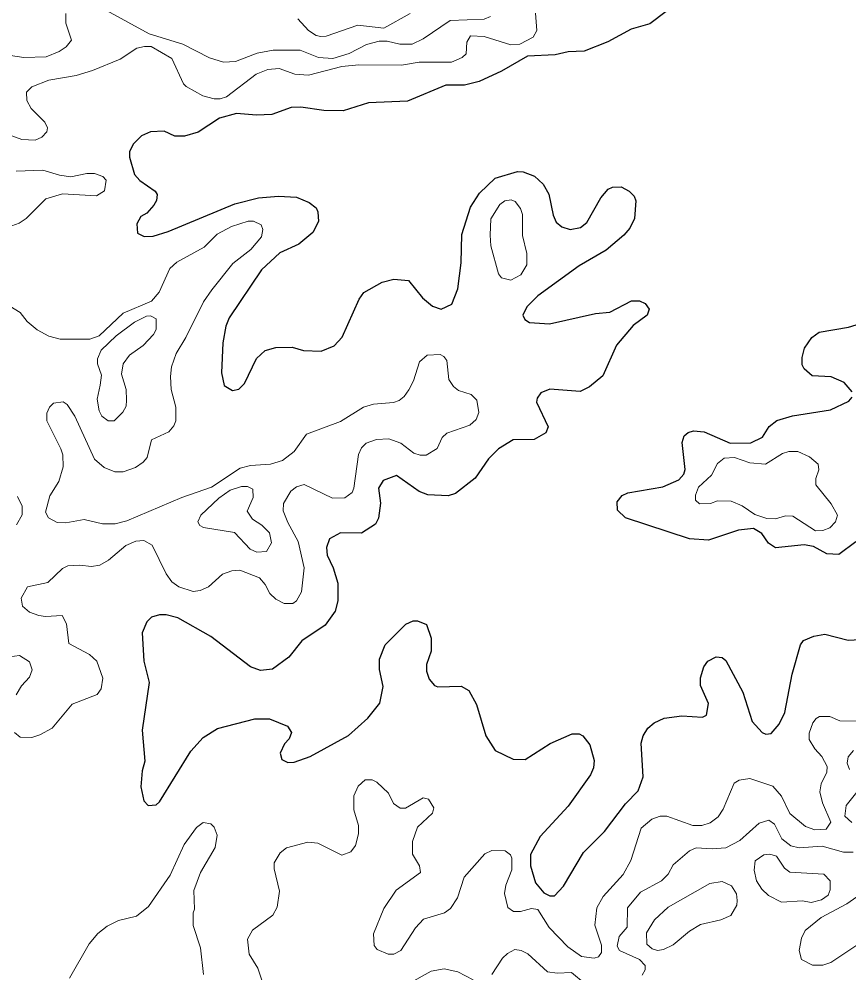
# Model space of a CAD drawing. Extents: x 577 to 602.9, y 7483.8 to 7511.6.
# Drawn here: x 596.875 to 598.63, y 7498.704 to 7500.722 of the extents above; entities that cross this region are included whole.
import ezdxf

# ---------------------------------------------------------------- set-up
doc = ezdxf.new("R2010")
doc.units = 0
doc.header["$LTSCALE"] = 0.032
doc.layers.add('1', color=7, linetype='Continuous', lineweight=25)
doc.layers.add('2', color=7, linetype='Continuous', lineweight=13)

msp = doc.modelspace()

# ---------------------------------------------------------------- linework, layer by layer
at = {"layer": '1'}
for points in [[(598.2434, 7500.7385), (598.2092, 7500.7123), (598.1694, 7500.7011), (598.1201, 7500.6741), (598.07, 7500.6542), (598.0366, 7500.6526), (598.0088, 7500.6463)], [(598.0088, 7500.6463), (597.95, 7500.6439), (597.8951, 7500.6121), (597.8482, 7500.5898), (597.8172, 7500.5826), (597.7774, 7500.5826), (597.6963, 7500.5484), (597.6144, 7500.5453), (597.5603, 7500.5278), (597.5198, 7500.5286), (597.4713, 7500.5357), (597.4506, 7500.5349), (597.41, 7500.5206), (597.3774, 7500.519), (597.3353, 7500.5222), (597.2987, 7500.5127), (597.2542, 7500.4832), (597.2248, 7500.4745), (597.2049, 7500.4745), (597.1818, 7500.4848), (597.1532, 7500.484), (597.1341, 7500.4753), (597.1166, 7500.4578), (597.1087, 7500.4411), (597.1087, 7500.43), (597.119, 7500.3934), (597.1309, 7500.3807), (597.1627, 7500.3584), (597.1675, 7500.3512), (597.1659, 7500.3385), (597.1604, 7500.3282), (597.1452, 7500.3115), (597.1325, 7500.3043), (597.1246, 7500.2892), (597.1254, 7500.2693), (597.1397, 7500.2622), (597.1588, 7500.263), (597.1906, 7500.2725), (597.3313, 7500.3314), (597.3814, 7500.3441), (597.4236, 7500.3473), (597.4617, 7500.3457), (597.4888, 7500.3345), (597.5031, 7500.3226), (597.507, 7500.3147), (597.5086, 7500.294), (597.4967, 7500.2709), (597.4665, 7500.2463), (597.4267, 7500.228), (597.3878, 7500.1914), (597.3194, 7500.0904), (597.3122, 7500.0729), (597.3059, 7500.0371), (597.3035, 7499.9735), (597.3091, 7499.9473), (597.3265, 7499.9362), (597.3401, 7499.9393), (597.352, 7499.9513), (597.3774, 7500.0045), (597.3957, 7500.0212), (597.418, 7500.0276), (597.453, 7500.0284), (597.4768, 7500.0212), (597.5142, 7500.0197), (597.5412, 7500.0308), (597.5587, 7500.0491), (597.5945, 7500.1294), (597.6041, 7500.1437), (597.643, 7500.166), (597.6677, 7500.1723), (597.6987, 7500.1691), (597.7281, 7500.1326), (597.7496, 7500.1151), (597.7679, 7500.1087), (597.7901, 7500.119), (597.8029, 7500.1517), (597.81, 7500.2065), (597.8116, 7500.2662), (597.8299, 7500.3242), (597.849, 7500.3536), (597.8816, 7500.3854), (597.9293, 7500.3997), (597.9412, 7500.399), (597.9651, 7500.3902), (597.9834, 7500.3727), (597.9953, 7500.352), (598.0048, 7500.3075), (598.0112, 7500.2924), (598.0231, 7500.2829), (598.0406, 7500.2773), (598.0621, 7500.2813), (598.0756, 7500.2916), (598.105, 7500.3441), (598.1209, 7500.3624), (598.1297, 7500.3663), (598.148, 7500.3671), (598.1655, 7500.3584), (598.1758, 7500.3473), (598.179, 7500.3377), (598.1766, 7500.3003), (598.1663, 7500.2797)], [(598.1663, 7500.2797), (598.1543, 7500.2654), (598.1169, 7500.2336), (598.0597, 7500.2002), (597.9722, 7500.1365), (597.9492, 7500.1135), (597.9404, 7500.096), (597.9444, 7500.0864), (597.9547, 7500.0801), (597.9969, 7500.0777), (598.0939, 7500.0992), (598.1241, 7500.1024), (598.1702, 7500.1262), (598.1869, 7500.1262), (598.1989, 7500.1206), (598.2076, 7500.1087), (598.2036, 7500.096), (598.1734, 7500.0737), (598.1384, 7500.0324), (598.1098, 7499.9672), (598.0812, 7499.9441), (598.0613, 7499.9346), (597.9977, 7499.9393), (597.9786, 7499.9314), (597.9706, 7499.9203), (597.969, 7499.9115), (597.9937, 7499.8598), (597.9889, 7499.8471), (597.9643, 7499.8328), (597.9197, 7499.832), (597.8887, 7499.8129), (597.8681, 7499.7922), (597.8394, 7499.7509), (597.7981, 7499.7183), (597.7822, 7499.7135), (597.7392, 7499.7159), (597.721, 7499.7231), (597.6732, 7499.7564), (597.6454, 7499.7461), (597.6351, 7499.7302), (597.6398, 7499.6984), (597.6351, 7499.6666), (597.6287, 7499.6539), (597.5993, 7499.635), (597.5548, 7499.6356), (597.5317, 7499.6229), (597.5253, 7499.6046), (597.5269, 7499.5879), (597.5397, 7499.5616), (597.5492, 7499.529), (597.5492, 7499.4917), (597.5436, 7499.4694), (597.5222, 7499.44), (597.4729, 7499.4066), (597.4458, 7499.3724), (597.4108, 7499.3469), (597.3854, 7499.3445), (597.3647, 7499.3517), (597.2804, 7499.4161), (597.2112, 7499.4559), (597.1866, 7499.4622), (597.1723, 7499.4622), (597.1556, 7499.4567), (597.1452, 7499.4471), (597.1357, 7499.4241), (597.1389, 7499.3636), (597.15, 7499.3191), (597.1357, 7499.2181), (597.1413, 7499.1521), (597.1357, 7499.1322), (597.1325, 7499.098), (597.1389, 7499.0686), (597.1484, 7499.0583), (597.1651, 7499.0599), (597.1723, 7499.0662), (597.2383, 7499.1736), (597.2645, 7499.2022), (597.2947, 7499.2213), (597.3735, 7499.242), (597.4045, 7499.242), (597.4426, 7499.2261), (597.4514, 7499.2133), (597.4466, 7499.1998), (597.4363, 7499.1887), (597.4275, 7499.1696), (597.4307, 7499.1561), (597.4434, 7499.1497), (597.457, 7499.1505), (597.4904, 7499.1625), (597.5715, 7499.207), (597.6128, 7499.2436), (597.6383, 7499.2754), (597.6454, 7499.3104), (597.6375, 7499.3461), (597.6375, 7499.3684), (597.6494, 7499.3986), (597.6931, 7499.4424), (597.7082, 7499.4495), (597.7178, 7499.4495), (597.7369, 7499.4416), (597.7464, 7499.4129)], [(598.637, 7499.9338), (598.6195, 7499.9537), (598.5925, 7499.9656), (598.5519, 7499.9672), (598.5352, 7499.9823), (598.5312, 7499.991), (598.5312, 7500.0061), (598.536, 7500.026), (598.5511, 7500.0483), (598.567, 7500.0602), (598.629, 7500.0705), (598.6449, 7500.0753)], [(598.1408, 7499.6833), (598.14, 7499.7008), (598.1503, 7499.7143), (598.1623, 7499.7199), (598.2362, 7499.7326), (598.2704, 7499.7477), (598.2808, 7499.7596), (598.2839, 7499.7692), (598.2776, 7499.8264), (598.2816, 7499.8407), (598.2903, 7499.8479), (598.3014, 7499.8511), (598.3237, 7499.8487), (598.3786, 7499.8248), (598.4223, 7499.8256), (598.4469, 7499.8376), (598.4613, 7499.8606), (598.4772, 7499.8733), (598.5106, 7499.8829), (598.5909, 7499.8956), (598.6298, 7499.9139), (598.637, 7499.9226)], [(598.6442, 7499.6165), (598.6084, 7499.5895), (598.5829, 7499.5911), (598.5551, 7499.6062), (598.5352, 7499.6101), (598.4748, 7499.6038), (598.4597, 7499.6133), (598.4454, 7499.634), (598.4279, 7499.6443), (598.3961, 7499.6411), (598.3332, 7499.6197), (598.2927, 7499.6229), (598.1575, 7499.6674), (598.1408, 7499.6833)], [(597.7464, 7499.4129), (597.7464, 7499.3851), (597.7369, 7499.3565), (597.7369, 7499.343), (597.7424, 7499.3255), (597.7536, 7499.3127), (597.7607, 7499.3096), (597.81, 7499.3112), (597.8259, 7499.3016), (597.8426, 7499.2722), (597.8625, 7499.2062), (597.8816, 7499.1752), (597.9197, 7499.1569), (597.9452, 7499.1561), (597.9985, 7499.1895), (598.0446, 7499.2102), (598.0597, 7499.2102), (598.0676, 7499.2062), (598.082, 7499.1871), (598.0915, 7499.1537), (598.0899, 7499.1386), (598.0836, 7499.1235), (598.0366, 7499.0575), (597.977, 7498.9931), (597.9563, 7498.9549), (597.9563, 7498.9311), (597.9675, 7498.8953), (597.985, 7498.8738), (597.9977, 7498.8674), (598.0072, 7498.8674), (598.0263, 7498.8881), (598.0684, 7498.9589), (598.113, 7499.0034), (598.1575, 7499.0623), (598.1845, 7499.0893), (598.1949, 7499.1195), (598.1909, 7499.1903), (598.1949, 7499.2062), (598.2044, 7499.2221), (598.2179, 7499.2332), (598.2394, 7499.2436), (598.2768, 7499.2483), (598.3205, 7499.2452), (598.3285, 7499.2499), (598.3332, 7499.2746), (598.3157, 7499.3127), (598.3157, 7499.3286), (598.3229, 7499.3517), (598.3316, 7499.3636), (598.3491, 7499.3732), (598.3619, 7499.3716), (598.3698, 7499.3652), (598.4056, 7499.2984), (598.4255, 7499.2364), (598.4462, 7499.2133), (598.4541, 7499.2094), (598.4652, 7499.211), (598.4827, 7499.2308), (598.4947, 7499.2555), (598.5098, 7499.3366), (598.5273, 7499.3986), (598.5336, 7499.4074), (598.5559, 7499.4169), (598.5787, 7499.4212), (598.6285, 7499.4084), (598.6788, 7499.4114)]]:
    msp.add_lwpolyline(points, dxfattribs=at)
at = {"layer": '2'}
for points in [[(596.9743, 7500.7337), (596.9743, 7500.7138), (596.9862, 7500.6773), (596.9751, 7500.6637), (596.96, 7500.6534), (596.9329, 7500.6423), (596.8852, 7500.6407), (596.8431, 7500.647)], [(597.872, 7500.7274), (597.8585, 7500.7218), (597.787, 7500.7194), (597.7297, 7500.6804), (597.7066, 7500.6693), (597.6804, 7500.6693), (597.6534, 7500.6757), (597.6367, 7500.6757), (597.6096, 7500.6685), (597.573, 7500.6494), (597.5389, 7500.6391), (597.5086, 7500.6407), (597.4697, 7500.6566), (597.4124, 7500.6566), (597.379, 7500.6502), (597.3329, 7500.6327), (597.3075, 7500.6311), (597.278, 7500.6399), (597.2216, 7500.6693), (597.15, 7500.6908), (597.0602, 7500.7401)], [(597.1405, 7500.6645), (597.1548, 7500.6645), (597.1985, 7500.6391), (597.2232, 7500.585), (597.2287, 7500.5795), (597.2637, 7500.5596), (597.2876, 7500.5532), (597.3003, 7500.5532), (597.3138, 7500.558), (597.3766, 7500.6057), (597.4013, 7500.6152), (597.4251, 7500.6176), (597.4585, 7500.6057), (597.4872, 7500.6033), (597.5579, 7500.6216), (597.5937, 7500.6256), (597.6836, 7500.6248), (597.721, 7500.6311), (597.7893, 7500.6311), (597.8124, 7500.6407), (597.8203, 7500.6486), (597.8219, 7500.6733), (597.8299, 7500.6868), (597.8585, 7500.6852), (597.915, 7500.6677), (597.9341, 7500.6693), (597.9619, 7500.6836), (597.9698, 7500.6979), (597.9675, 7500.7345)], [(597.7019, 7500.7337), (597.6462, 7500.7027), (597.5913, 7500.7091), (597.5245, 7500.686), (597.5134, 7500.6852), (597.5031, 7500.6876), (597.4872, 7500.6979), (597.4649, 7500.7226)], [(596.8598, 7500.4753), (596.8812, 7500.4673), (596.9091, 7500.4657), (596.9234, 7500.4721), (596.9337, 7500.484), (596.9353, 7500.492), (596.9298, 7500.5039), (596.9011, 7500.5333), (596.8916, 7500.55), (596.8908, 7500.5675), (596.9019, 7500.5787), (596.9385, 7500.593), (596.9958, 7500.6025), (597.0307, 7500.6136), (597.0888, 7500.6375), (597.1246, 7500.6606), (597.1405, 7500.6645)], [(596.828, 7500.2733), (596.8757, 7500.2908), (596.89, 7500.3003), (596.9321, 7500.3417), (596.9671, 7500.3528), (597.0387, 7500.3481), (597.0562, 7500.3592), (597.0594, 7500.3815), (597.0522, 7500.3894), (597.0347, 7500.3958), (597.0188, 7500.3958), (596.9846, 7500.3886), (596.9608, 7500.3918), (596.9258, 7500.4029), (596.8693, 7500.4005)], [(596.9313, 7499.6793), (596.9401, 7499.7135), (596.9592, 7499.7437), (596.9687, 7499.7747), (596.9679, 7499.8002), (596.9639, 7499.8129), (596.9337, 7499.8725), (596.9337, 7499.8884), (596.9393, 7499.9012), (596.948, 7499.9099), (596.9687, 7499.9123), (596.9767, 7499.9067), (596.9934, 7499.8821), (597.0347, 7499.7914), (597.0554, 7499.7739), (597.0777, 7499.7644), (597.0951, 7499.7644), (597.1214, 7499.7739), (597.1373, 7499.7851), (597.146, 7499.7946), (597.1556, 7499.832), (597.1922, 7499.8487), (597.2025, 7499.8614), (597.2065, 7499.8725), (597.2065, 7499.9012), (597.1969, 7499.9385), (597.1953, 7499.9664), (597.1977, 7499.9863), (597.2073, 7500.0149), (597.2279, 7500.0483), (597.2653, 7500.1238), (597.2828, 7500.1493), (597.3273, 7500.2049), (597.3655, 7500.2351), (597.3878, 7500.2614), (597.391, 7500.2773), (597.387, 7500.2868), (597.3711, 7500.2948), (597.3599, 7500.2948), (597.3242, 7500.2837), (597.2939, 7500.267), (597.2669, 7500.2399), (597.2089, 7500.2081), (597.1938, 7500.1946), (597.1715, 7500.1445), (597.1556, 7500.1254), (597.0951, 7500.1), (597.0443, 7500.0523), (597.0252, 7500.0451), (596.9624, 7500.0451), (596.9385, 7500.0515), (596.9138, 7500.065), (596.8924, 7500.0825), (596.8773, 7500.1016), (596.8463, 7500.1206)], [(597.0522, 7499.3278), (597.0395, 7499.3636), (597.0244, 7499.3779), (596.9806, 7499.401), (596.9759, 7499.4431), (596.9663, 7499.4606), (596.9313, 7499.4583), (596.917, 7499.4606), (596.8971, 7499.4678), (596.8828, 7499.4805), (596.8797, 7499.4972), (596.8932, 7499.5211), (596.9361, 7499.5306), (596.9671, 7499.56), (596.9783, 7499.5656), (597.0037, 7499.5672), (597.0284, 7499.564), (597.0458, 7499.5672), (597.0641, 7499.5775), (597.1007, 7499.6085), (597.1222, 7499.6181), (597.1389, 7499.6189), (597.1564, 7499.6093), (597.1866, 7499.5489), (597.1985, 7499.5314), (597.2128, 7499.5211), (597.2431, 7499.5115), (597.2582, 7499.5131), (597.2757, 7499.5211), (597.3051, 7499.5481), (597.325, 7499.5553), (597.3417, 7499.5561), (597.3838, 7499.5402), (597.3957, 7499.5258), (597.4053, 7499.5068), (597.418, 7499.4948), (597.4355, 7499.4861), (597.4538, 7499.4861), (597.4617, 7499.4917), (597.4721, 7499.5107), (597.4784, 7499.5616), (597.4657, 7499.6173), (597.4434, 7499.6571), (597.4339, 7499.6817), (597.4347, 7499.6976), (597.4498, 7499.7238), (597.4617, 7499.7326), (597.4784, 7499.7374), (597.5381, 7499.7087), (597.5643, 7499.7095), (597.5794, 7499.7207), (597.5834, 7499.7302), (597.5929, 7499.801), (597.5993, 7499.8153), (597.6088, 7499.8248), (597.6311, 7499.8328), (597.6573, 7499.8344), (597.6828, 7499.8248), (597.7098, 7499.8042), (597.7233, 7499.7994), (597.7361, 7499.7994), (597.7591, 7499.8137), (597.7695, 7499.8368), (597.7798, 7499.8463), (597.8283, 7499.863), (597.8418, 7499.8749), (597.8474, 7499.89), (597.8434, 7499.9163), (597.8315, 7499.9282), (597.8044, 7499.9362), (597.7941, 7499.9449), (597.7838, 7499.96), (597.7798, 7499.9998), (597.7734, 7500.0085), (597.7655, 7500.0125), (597.7384, 7500.0109), (597.7217, 7499.9974), (597.709, 7499.9568), (597.6995, 7499.9381), (597.6897, 7499.924), (597.6789, 7499.9153), (597.667, 7499.9109), (597.6247, 7499.9075), (597.6033, 7499.9012), (597.5548, 7499.871), (597.4832, 7499.8439), (597.457, 7499.8073), (597.4323, 7499.7883), (597.4069, 7499.7803), (597.3647, 7499.7779), (597.3424, 7499.7724), (597.282, 7499.7318), (597.2192, 7499.7103), (597.1031, 7499.661), (597.0784, 7499.6547), (597.0514, 7499.6547), (597.0132, 7499.6634), (596.9743, 7499.6563), (596.956, 7499.6571), (596.9377, 7499.6674), (596.9313, 7499.6793)], [(596.8717, 7499.7119), (596.882, 7499.692), (596.882, 7499.6738), (596.8701, 7499.6523)], [(596.855, 7499.3732), (596.8765, 7499.3756), (596.8971, 7499.3628), (596.9027, 7499.3453), (596.8971, 7499.3302), (596.8805, 7499.3119), (596.8693, 7499.2929)], [(596.8653, 7499.2133), (596.8773, 7499.203), (596.9019, 7499.2022), (596.9194, 7499.2078), (596.9449, 7499.2221), (596.9878, 7499.273), (597.0403, 7499.2937), (597.049, 7499.3056), (597.0522, 7499.3278)], [(598.6545, 7499.2372), (598.6108, 7499.238), (598.5893, 7499.2467), (598.5678, 7499.2467), (598.5607, 7499.2428), (598.5535, 7499.2332), (598.5455, 7499.2118), (598.5455, 7499.1982), (598.5575, 7499.1784), (598.5726, 7499.1625), (598.5837, 7499.141), (598.5829, 7499.1291), (598.571, 7499.1044), (598.5686, 7499.0877), (598.5742, 7499.0639), (598.5917, 7499.0233), (598.5821, 7499.0082), (598.5575, 7499.0074), (598.5384, 7499.0138), (598.505, 7499.0416), (598.4875, 7499.0782), (598.4692, 7499.0996), (598.4207, 7499.1155), (598.3976, 7499.1124), (598.3873, 7499.106), (598.3642, 7499.0511), (598.3531, 7499.0344), (598.3364, 7499.0217), (598.3189, 7499.0161), (598.2998, 7499.0161), (598.245, 7499.036), (598.2307, 7499.036), (598.2132, 7499.0297), (598.1909, 7499.0106), (598.1686, 7498.9422), (598.1527, 7498.9128), (598.1106, 7498.8659), (598.0971, 7498.842), (598.0923, 7498.8054), (598.1066, 7498.7633), (598.1066, 7498.7474), (598.1003, 7498.7386), (598.0915, 7498.7354), (598.0645, 7498.7394), (598.0358, 7498.7593), (597.9961, 7498.8006), (597.9722, 7498.8388), (597.9587, 7498.8404), (597.9356, 7498.834), (597.9205, 7498.834), (597.9086, 7498.8428), (597.9015, 7498.8722), (597.9046, 7498.8897), (597.9174, 7498.9223), (597.9174, 7498.947), (597.9142, 7498.9541), (597.903, 7498.9629), (597.8752, 7498.9637), (597.8601, 7498.9565), (597.8164, 7498.9072), (597.8021, 7498.8635), (597.7877, 7498.8404), (597.775, 7498.8317), (597.7305, 7498.8181), (597.7138, 7498.7999), (597.6828, 7498.7521), (597.6677, 7498.7442), (597.6557, 7498.7442), (597.6327, 7498.7537)], [(598.6314, 7499.1346), (598.6259, 7499.1481), (598.6282, 7499.1617), (598.6394, 7499.1752)], [(597.6327, 7498.7537), (597.6263, 7498.7625), (597.6247, 7498.7871), (597.6462, 7498.8404), (597.6724, 7498.8794), (597.7241, 7498.9167), (597.7217, 7498.9311), (597.7074, 7498.9557), (597.7074, 7498.9827), (597.7178, 7499.013), (597.7496, 7499.0424), (597.752, 7499.0535), (597.7408, 7499.0718), (597.7297, 7499.075), (597.6923, 7499.0527), (597.6812, 7499.0527), (597.6669, 7499.0631), (597.6565, 7499.0845), (597.6319, 7499.1076), (597.6216, 7499.1132), (597.6072, 7499.1132), (597.5921, 7499.0996), (597.5834, 7499.079), (597.5834, 7499.0495), (597.5929, 7499.0161), (597.5929, 7498.9986), (597.5866, 7498.974), (597.577, 7498.9605), (597.5579, 7498.9533), (597.507, 7498.9788), (597.4856, 7498.9812), (597.441, 7498.9692), (597.4275, 7498.9581), (597.4148, 7498.9374), (597.4148, 7498.9247), (597.4259, 7498.877), (597.4212, 7498.8436), (597.4116, 7498.8269), (597.3687, 7498.7951), (597.3584, 7498.776), (597.3615, 7498.7442), (597.3798, 7498.7148), (597.3917, 7498.6806)], [(598.6362, 7499.0225), (598.6211, 7499.036), (598.6243, 7499.0583), (598.6465, 7499.0869)], [(597.2653, 7498.7013), (597.259, 7498.7577), (597.2431, 7498.8046), (597.2431, 7498.8317), (597.2462, 7498.8396), (597.2446, 7498.8786), (597.259, 7498.9167), (597.29, 7498.97), (597.2939, 7498.9955), (597.2876, 7499.013), (597.2804, 7499.0201), (597.2645, 7499.0225), (597.2502, 7499.0122), (597.224, 7498.9764), (597.1945, 7498.9112), (597.1492, 7498.8452), (597.1238, 7498.8245), (597.0856, 7498.815), (597.0618, 7498.803), (597.0419, 7498.7879), (597.0236, 7498.7657), (596.9822, 7498.6933)], [(598.1925, 7498.6997), (598.1989, 7498.7108), (598.1989, 7498.7203), (598.1869, 7498.7331), (598.1448, 7498.7521), (598.14, 7498.7609), (598.144, 7498.7816), (598.1607, 7498.8014), (598.1615, 7498.842), (598.1893, 7498.8754), (598.2338, 7498.8992), (598.2474, 7498.9136), (598.2585, 7498.9334), (598.2927, 7498.9629), (598.307, 7498.9692), (598.3404, 7498.9668), (598.3698, 7498.9692), (598.3992, 7498.9843), (598.4398, 7499.0209), (598.4605, 7499.0273), (598.4724, 7499.0193), (598.4883, 7498.9883), (598.5074, 7498.9732), (598.5249, 7498.9692), (598.5734, 7498.9724), (598.6187, 7498.9597), (598.6386, 7498.9597)], [(598.6537, 7498.8706), (598.6251, 7498.8507), (598.571, 7498.8213), (598.5376, 7498.7943), (598.5296, 7498.7776), (598.5249, 7498.7521), (598.5296, 7498.7331), (598.5527, 7498.7211), (598.575, 7498.7211), (598.5917, 7498.7267), (598.6553, 7498.7688)], [(597.8752, 7498.7013), (597.8975, 7498.7354), (597.9078, 7498.7458), (597.9237, 7498.7537), (597.9372, 7498.7521), (597.9508, 7498.745), (597.9929, 7498.7068), (598.0128, 7498.7036), (598.043, 7498.7052), (598.0724, 7498.6814)], [(597.6971, 7498.6806), (597.7464, 7498.7084), (597.7742, 7498.7132), (597.8029, 7498.7068), (597.8355, 7498.6901)]]:
    msp.add_lwpolyline(points, dxfattribs=at)
for points in [[(597.8712, 7500.2654), (597.8728, 7500.2423), (597.8887, 7500.1835), (597.8951, 7500.1747), (597.915, 7500.1699), (597.9364, 7500.1811), (597.9492, 7500.2025), (597.9492, 7500.2264), (597.9396, 7500.2646), (597.9396, 7500.3091), (597.9356, 7500.3218), (597.9245, 7500.3361), (597.9158, 7500.3401), (597.9023, 7500.3377), (597.8919, 7500.3298), (597.8728, 7500.2996)], [(597.0466, 7499.9481), (597.0403, 7499.9179), (597.0443, 7499.8932), (597.0506, 7499.8821), (597.0633, 7499.8725), (597.0761, 7499.8725), (597.0944, 7499.8908), (597.1015, 7499.9036), (597.1023, 7499.9163), (597.1015, 7499.9385), (597.092, 7499.9711), (597.0951, 7499.9926), (597.1087, 7500.0109), (597.1373, 7500.0316), (597.1596, 7500.0546), (597.1651, 7500.0658), (597.1651, 7500.088), (597.1532, 7500.0944), (597.1444, 7500.0936), (597.119, 7500.0809), (597.0808, 7500.0523), (597.049, 7500.022), (597.0411, 7500.0037), (597.0411, 7499.9926), (597.0498, 7499.9688)], [(598.5591, 7499.6396), (598.5114, 7499.6706), (598.4955, 7499.6714), (598.4748, 7499.665), (598.4565, 7499.6658), (598.431, 7499.6745), (598.404, 7499.6928), (598.3809, 7499.7024), (598.3523, 7499.7032), (598.3372, 7499.6976), (598.3142, 7499.6968), (598.3054, 7499.7048), (598.3054, 7499.7151), (598.3118, 7499.7318), (598.3396, 7499.7572), (598.3523, 7499.7819), (598.3658, 7499.793), (598.3881, 7499.7946), (598.4207, 7499.7835), (598.4533, 7499.7803), (598.4891, 7499.8034), (598.5026, 7499.8073), (598.5217, 7499.8073), (598.5463, 7499.7962), (598.5646, 7499.7803), (598.5662, 7499.7684), (598.5599, 7499.7501), (598.5599, 7499.7366), (598.5925, 7499.6968), (598.606, 7499.673), (598.6012, 7499.6586), (598.5893, 7499.6459), (598.575, 7499.6404)], [(597.3305, 7499.6364), (597.3639, 7499.6006), (597.3782, 7499.5942), (597.3981, 7499.5958), (597.4092, 7499.6141), (597.4045, 7499.6356), (597.3886, 7499.6515), (597.3687, 7499.6642), (597.3576, 7499.6809), (597.3703, 7499.7103), (597.3695, 7499.7278), (597.3584, 7499.7334), (597.3456, 7499.7334), (597.3218, 7499.7254), (597.2979, 7499.7087), (597.2597, 7499.673), (597.2534, 7499.6586), (597.2574, 7499.6507), (597.2653, 7499.6467)], [(598.4342, 7498.8992), (598.4454, 7498.8818), (598.4597, 7498.8682), (598.4875, 7498.8539), (598.532, 7498.8571), (598.5503, 7498.8531), (598.5718, 7498.8587), (598.5861, 7498.869), (598.5901, 7498.8802), (598.5901, 7498.8992), (598.5766, 7498.9136), (598.505, 7498.9175), (598.4939, 7498.9263), (598.4764, 7498.9517), (598.4629, 7498.9557), (598.4501, 7498.9541), (598.4318, 7498.9414), (598.4295, 7498.9215)], [(598.3817, 7498.8889), (598.3921, 7498.8714), (598.3937, 7498.8579), (598.3929, 7498.8476), (598.3802, 7498.8261), (598.3587, 7498.8166), (598.3157, 7498.807), (598.2927, 7498.7927), (598.2585, 7498.7641), (598.2378, 7498.7537), (598.2251, 7498.7521), (598.214, 7498.7553), (598.2028, 7498.7649), (598.202, 7498.7895), (598.2187, 7498.8166), (598.2474, 7498.8436), (598.3356, 7498.8937), (598.3619, 7498.8977)]]:
    msp.add_lwpolyline(points, close=True, dxfattribs=at)

doc.saveas('drawing.dxf')
